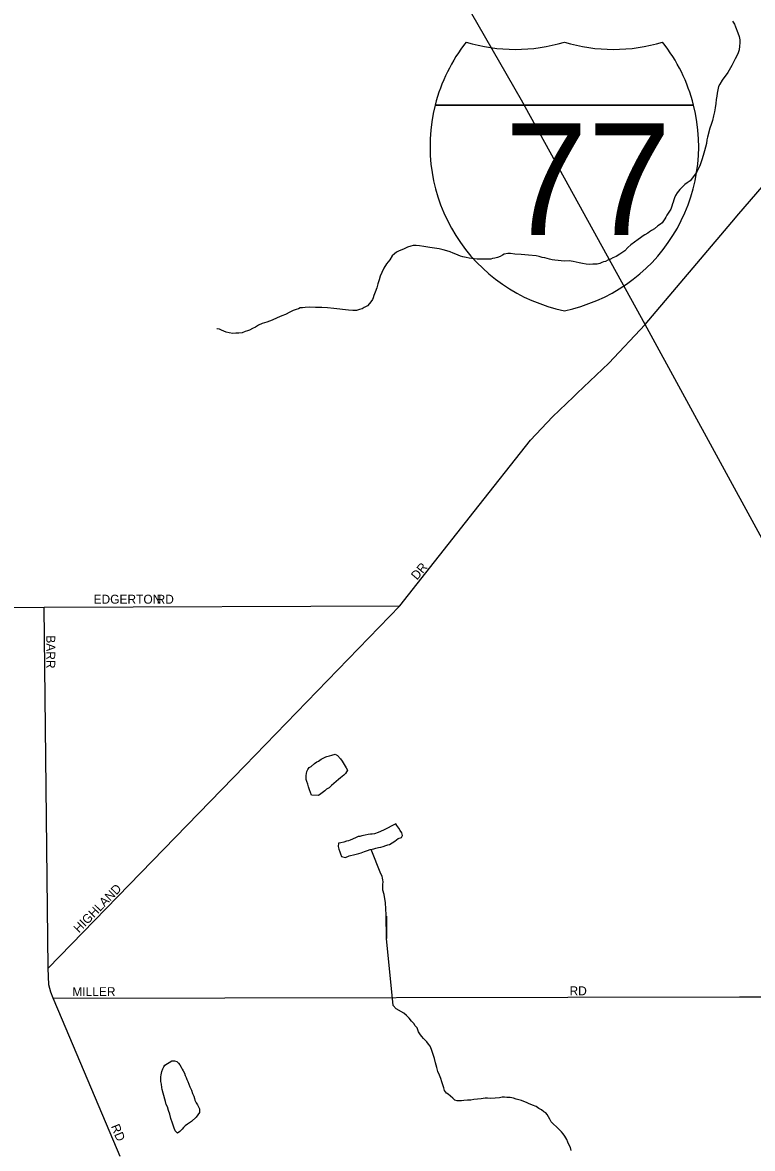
# Model space of a CAD drawing. Extents: x 2010165 to 2382125, y 1060529 to 1407316.
# Drawn here: x 2200517 to 2204593, y 1198595 to 1204883 of the extents above; entities that cross this region are included whole.
import ezdxf

# ---------------------------------------------------------------- set-up
doc = ezdxf.new("R2010")
doc.units = 0
for name, color, linetype in [('GM_X_City_Street', 7, 'Continuous'), ('GM_X_City_Street_Text', 7, 'Continuous'), ('GM_X_Interstate_Location', 7, 'Continuous'), ('GM_X_Interstate_Route', 7, 'Continuous'), ('GM_X_Interstate_Shield', 7, 'Continuous'), ('GM_X_Minor_Lake', 7, 'Continuous'), ('GM_X_Minor_River', 7, 'Continuous')]:
    doc.layers.add(name, color=color, linetype=linetype)

msp = doc.modelspace()

# ---------------------------------------------------------------- linework, layer by layer
at = {"layer": 'GM_X_City_Street'}
for points in [[(2204477.5, 1203768.7), (2204517.1, 1203815.6), (2205378, 1204812.6), (2205560.9, 1205022), (2205621, 1205118.3), (2205657.1, 1205237.2), (2205848.8, 1206107.4), (2205913.8, 1206390.7), (2205926.1, 1206514.8), (2205923.3, 1206613), (2205534.4, 1208354.5), (2205455.5, 1208700.4), (2205414.2, 1208898.4), (2205410.7, 1208963.9), (2205440, 1209055.1), (2205701.7, 1209548.4), (2205904.8, 1209922.1), (2205958.6, 1210019.5), (2206002.3, 1210073.5), (2206063.1, 1210121.7), (2206236.8, 1210203.6), (2206451.2, 1210308.8), (2206573.3, 1210367.5)], [(2203613.7, 1202812.7), (2203790.8, 1202981.5), (2203994.2, 1203196.1), (2204477.5, 1203768.7)], [(2200659.7, 1199602), (2201759.2, 1200731.5), (2202623.1, 1201626.3), (2203038.2, 1202152.5), (2203354.1, 1202550.8), (2203475.8, 1202681), (2203592.9, 1202792.9), (2203613.7, 1202812.7)], [(2200638.8, 1201617.9), (2202623.1, 1201626.3)], [(2196623.6, 1201599.7), (2200638.8, 1201617.9)], [(2200659.7, 1199602), (2200638.8, 1201617.9)], [(2200689.2, 1199433.9), (2200674.8, 1199468), (2200663.5, 1199508.4), (2200659.7, 1199602)], [(2200689.2, 1199433.9), (2204520, 1199440.9)], [(2201062.6, 1198550.4), (2200740.4, 1199311.9), (2200689.2, 1199433.9)], [(2204520, 1199440.9), (2204724.3, 1199441.2)]]:
    msp.add_lwpolyline(points, dxfattribs=at)
at = {"layer": 'GM_X_Interstate_Route'}
msp.add_lwpolyline([(2205851.8, 1199390.9), (2205835.5, 1199453.6), (2205745.1, 1199784.7), (2205601.4, 1200184.7), (2205452.4, 1200516.7), (2205305.7, 1200807.9), (2205045.2, 1201269.4), (2203994.2, 1203196.1), (2203302.9, 1204450.1), (2202941, 1205082.1), (2202793.8, 1205388.7), (2202720.6, 1205570.9), (2202550.7, 1206093.1), (2202476.4, 1206502.3), (2202445.4, 1206964.2), (2202444.7, 1207249.6), (2202443.3, 1207801.6), (2202442.1, 1208265.6)], dxfattribs=at)
at = {"layer": 'GM_X_Interstate_Shield'}
for p, q in [((2202821.2, 1204422.3), (2204264, 1204422.3)), ((2204264, 1204422.3), (2202821.2, 1204422.3)), ((2204264, 1204422.3), (2202821.2, 1204422.3))]:
    msp.add_line(p, q, dxfattribs=at)
for centre, start, end in [((2203730.1, 1204192.4), 141.66896, 165.80665), ((2203268.6, 1205670.4), 253.00908, 286.99093), ((2203816.6, 1205670.4), 253.00908, 286.99093), ((2203355.1, 1204192.4), 14.19335, 38.33104), ((2203730.1, 1204192.4), 165.80665, 258.46304), ((2203355.1, 1204192.4), 281.53696, 14.19335)]:
    msp.add_arc(centre, 937.5, start, end, dxfattribs=at)
at = {"layer": 'GM_X_Minor_Lake'}
for points in [[(2202131.6, 1200568.4), (2202125.2, 1200582.3), (2202118.7, 1200598.2), (2202114.3, 1200614.2), (2202109.8, 1200630.1), (2202105.4, 1200644), (2202101.1, 1200656), (2202100.9, 1200666), (2202100.5, 1200678.1), (2202102.3, 1200688.1), (2202103.9, 1200700.2), (2202109.7, 1200710.4), (2202117.4, 1200722.7), (2202129.2, 1200729), (2202146.8, 1200745.5), (2202160.6, 1200753.9), (2202170.5, 1200758.2), (2202184.3, 1200768.6), (2202210.8, 1200781.3)], [(2202210.8, 1200781.3), (2202216, 1200783.5), (2202231.9, 1200787.9), (2202243.8, 1200792.2), (2202263.8, 1200796.8), (2202276, 1200789.1), (2202292.5, 1200771.4), (2202302.9, 1200757.7), (2202313.4, 1200739.8), (2202324, 1200720.1), (2202332.3, 1200708.2), (2202320.8, 1200689.8), (2202311, 1200679.6), (2202293.4, 1200665), (2202281.6, 1200654.7), (2202267.9, 1200644.3), (2202256.1, 1200633.9), (2202242.4, 1200621.5), (2202228.7, 1200609.1), (2202214.9, 1200600.7), (2202205.1, 1200592.4), (2202183.5, 1200575.8), (2202169.7, 1200565.4), (2202131.6, 1200568.4)], [(2202376.8, 1200329.8), (2202346.9, 1200317.1), (2202337, 1200312.8), (2202327, 1200310.5), (2202311.1, 1200306.1), (2202295.2, 1200301.7), (2202281.2, 1200299.3), (2202279.7, 1200281.2), (2202284.1, 1200267.2), (2202288.5, 1200251.3), (2202292.8, 1200239.4), (2202299.2, 1200225.5), (2202321.4, 1200220), (2202341.2, 1200228.6), (2202373.1, 1200237.5), (2202395, 1200242.1), (2202408.9, 1200246.4), (2202426.8, 1200252.9), (2202442.7, 1200259.4), (2202458.6, 1200263.8), (2202468.6, 1200266.1), (2202478.5, 1200268.3), (2202490.4, 1200272.7), (2202504.4, 1200275), (2202518.4, 1200277.4), (2202530.3, 1200281.7), (2202546.2, 1200286.2), (2202556.1, 1200290.4), (2202566.1, 1200292.7), (2202581.9, 1200301.2), (2202595.7, 1200311.6), (2202615.3, 1200326.1), (2202633.3, 1200330.6), (2202638.9, 1200342.8), (2202634.6, 1200356.8), (2202626.2, 1200370.6), (2202617.8, 1200384.4), (2202607.4, 1200398.2), (2202601.1, 1200408.1)], [(2202601.1, 1200408.1), (2202531.9, 1200372.1), (2202502.2, 1200359.3), (2202482.3, 1200352.8), (2202470.3, 1200350.4), (2202460.3, 1200350.2), (2202446.3, 1200347.8), (2202430.3, 1200345.4), (2202412.4, 1200340.9), (2202400.5, 1200336.6), (2202390.5, 1200336.3), (2202376.8, 1200329.8)], [(2201297.8, 1198924.8), (2201295.2, 1198936.1), (2201292.7, 1198954.2), (2201290.4, 1198968.1), (2201289.9, 1198984.2), (2201289.7, 1198994.2), (2201291.3, 1199006.3), (2201294.9, 1199024.5), (2201300.5, 1199038.7), (2201306.2, 1199050.9), (2201312, 1199059.1)], [(2201312, 1199059.1), (2201351.4, 1199084.2), (2201365.4, 1199084.6), (2201379.6, 1199080.9), (2201387.9, 1199071.1), (2201396.1, 1199061.3), (2201402.5, 1199049.4), (2201408.8, 1199037.5), (2201415.1, 1199027.6), (2201421.4, 1199015.8), (2201425.8, 1199001.8), (2201430.1, 1198991.9), (2201434.4, 1198980), (2201440.8, 1198968.1), (2201445.1, 1198954.1), (2201451.6, 1198938.2), (2201460.1, 1198920.4), (2201466.6, 1198902.5), (2201473, 1198886.6), (2201477.4, 1198874.7), (2201479.6, 1198864.7), (2201486.1, 1198848.8), (2201494.4, 1198839), (2201500.7, 1198827.1), (2201505, 1198815.2), (2201505.6, 1198795.1), (2201486.2, 1198770.5), (2201460.8, 1198745.7), (2201439.1, 1198731.1), (2201425.4, 1198720.7), (2201415.6, 1198712.4), (2201407.8, 1198702.2), (2201396.1, 1198689.8), (2201382.4, 1198679.4), (2201370, 1198693.1), (2201361.4, 1198713), (2201354.8, 1198736.9), (2201346, 1198762.8), (2201339.4, 1198786.7), (2201332.8, 1198806.6), (2201326.3, 1198826.5), (2201319.9, 1198840.4), (2201315.4, 1198856.4), (2201311, 1198870.3), (2201297.8, 1198924.8)]]:
    msp.add_lwpolyline(points, dxfattribs=at)
at = {"layer": 'GM_X_Minor_River'}
for points in [[(2204481.4, 1204890.6), (2204491.8, 1204874.8), (2204498.3, 1204858.9)], [(2204498.3, 1204858.9), (2204511.2, 1204825.1), (2204517.8, 1204805.2), (2204522.3, 1204787.3), (2204522.8, 1204769.2), (2204521.3, 1204751.1), (2204517.8, 1204730.9), (2204510.4, 1204708.7), (2204497.1, 1204680.2), (2204478, 1204643.6), (2204455, 1204604.8), (2204424.1, 1204561.8), (2204410.7, 1204539.4), (2204403, 1204525.1), (2204399.5, 1204507), (2204396, 1204488.8), (2204394.4, 1204472.7), (2204391, 1204452.6), (2204387.5, 1204430.4), (2204384.2, 1204406.2), (2204380.8, 1204384), (2204375.4, 1204361.8), (2204370.1, 1204335.6), (2204362.6, 1204313.3), (2204355.2, 1204293), (2204342.5, 1204242.5), (2204338.9, 1204228.3), (2204335.4, 1204208.2), (2204329.9, 1204187.9), (2204324.5, 1204165.7), (2204317.1, 1204141.4), (2204309.8, 1204117.1), (2204300.5, 1204088.8), (2204291, 1204068.5), (2204279.6, 1204046.1), (2204268, 1204029.7), (2204258.4, 1204015.4), (2204244.8, 1203999), (2204229, 1203988.6), (2204215.3, 1203978.1), (2204203.5, 1203967.8), (2204187.9, 1203951.3), (2204172.4, 1203932.8), (2204162.8, 1203916.5), (2204157.1, 1203904.3), (2204153.4, 1203892.2), (2204149.7, 1203880.1), (2204146, 1203869.9), (2204142.3, 1203857.8), (2204136.7, 1203841.6), (2204125.2, 1203823.2), (2204115.6, 1203806.9), (2204109.9, 1203796.7), (2204104.1, 1203786.5), (2204096.4, 1203776.3), (2204088.7, 1203764), (2204078.9, 1203757.7), (2204065.1, 1203747.3), (2204045.5, 1203730.8), (2204029.7, 1203722.3), (2204017.9, 1203714), (2204008, 1203707.7), (2203992.3, 1203697.2), (2203982.4, 1203691), (2203968.6, 1203680.6), (2203954.8, 1203672.2), (2203913.6, 1203641), (2203897.9, 1203626.5), (2203880.4, 1203608), (2203852.8, 1203589.2), (2203831.1, 1203576.6), (2203813.3, 1203568.1), (2203799.4, 1203561.7), (2203785.5, 1203555.3), (2203771.7, 1203548.9), (2203761.7, 1203546.6), (2203751.8, 1203542.3), (2203739.9, 1203538), (2203726, 1203533.6), (2203701.9, 1203533), (2203681.9, 1203532.5), (2203663.8, 1203534), (2203643.6, 1203537.5), (2203625.5, 1203541), (2203609.4, 1203544.6), (2203591.2, 1203548.2), (2203569.1, 1203551.6), (2203545, 1203551), (2203524.9, 1203552.4), (2203508.8, 1203554), (2203488.7, 1203555.5), (2203474.7, 1203557.2), (2203460.5, 1203560.8), (2203446.4, 1203564.4), (2203434.3, 1203568.1), (2203418.1, 1203571.7), (2203401.9, 1203577.3), (2203385.8, 1203580.9), (2203341.6, 1203583.8), (2203301.4, 1203586.7), (2203265.2, 1203589.8)], [(2203265.2, 1203589.8), (2203241.1, 1203593.2), (2203227, 1203592.8), (2203207.1, 1203590.3), (2203197.2, 1203584), (2203183.4, 1203575.6), (2203169.5, 1203571.2), (2203153.6, 1203566.8), (2203141.6, 1203564.5), (2203131.6, 1203562.2), (2203091.5, 1203561.1), (2203073.5, 1203560.7), (2203055.4, 1203562.2), (2203039.3, 1203563.8), (2203025.3, 1203565.4), (2203011.2, 1203567.1), (2202995, 1203570.6), (2202974.9, 1203574.1), (2202962.8, 1203577.8), (2202950.6, 1203583.6), (2202936.4, 1203589.2), (2202922.2, 1203594.8), (2202905.9, 1203602.4), (2202885.7, 1203607.9), (2202865.5, 1203613.4), (2202843.3, 1203618.9), (2202817.2, 1203622.2), (2202791, 1203627.5), (2202758.7, 1203632.7), (2202734.6, 1203636.1), (2202714.5, 1203637.6), (2202698.5, 1203637.1), (2202684.5, 1203634.8), (2202666.6, 1203628.3), (2202644.9, 1203617.7), (2202621, 1203609), (2202605.2, 1203600.6), (2202593.4, 1203592.2), (2202581.7, 1203579.9), (2202568.3, 1203557.4), (2202548.8, 1203534.8), (2202535.5, 1203510.4), (2202524, 1203488), (2202514.6, 1203465.7), (2202509.1, 1203445.5), (2202501.7, 1203423.2), (2202496.3, 1203400.9), (2202486.9, 1203376.6), (2202479.4, 1203358.3), (2202475.7, 1203346.2), (2202472, 1203336.1), (2202462.3, 1203323.8), (2202454.5, 1203313.5), (2202442.8, 1203301.2), (2202425.1, 1203290.7), (2202413.2, 1203284.3), (2202399.3, 1203279.9), (2202381.4, 1203275.5), (2202361.3, 1203274.9), (2202337.2, 1203276.3), (2202254.8, 1203286.2), (2202220.6, 1203289.3), (2202188.4, 1203292.5), (2202152.3, 1203291.5), (2202120.2, 1203292.7), (2202096.2, 1203292.1), (2202080.2, 1203289.6), (2202068.2, 1203289.3), (2202058.3, 1203285), (2202044.3, 1203280.7), (2202028.5, 1203274.2), (2202010.7, 1203265.7), (2201984.9, 1203253), (2201965.1, 1203244.4), (2201939.3, 1203233.7), (2201911.6, 1203220.9), (2201881.8, 1203210.1), (2201856, 1203201.4), (2201834.2, 1203192.8), (2201818.4, 1203182.4), (2201800.6, 1203173.9), (2201784.8, 1203165.4), (2201772.8, 1203161.1), (2201760.9, 1203156.8), (2201743.1, 1203150.3), (2201725.1, 1203147.8), (2201709, 1203147.4), (2201691, 1203146.9), (2201670.9, 1203150.4), (2201654.7, 1203154), (2201640.5, 1203159.6), (2201628.4, 1203165.3), (2201616.2, 1203171), (2201604.1, 1203172.7), (2201602.1, 1203172.7)], [(2202548.7, 1199892.3), (2202550.2, 1199768.2), (2202548.6, 1199898.7), (2202544.8, 1199966.9), (2202535.6, 1200012.8), (2202528.9, 1200036.7), (2202528.6, 1200046.8), (2202528.4, 1200056.8), (2202530, 1200068.9), (2202531.7, 1200083), (2202529.3, 1200095), (2202527, 1200105), (2202524.8, 1200114.9), (2202518.4, 1200128.8), (2202463.1, 1200264.8)], [(2203195.7, 1198881.6), (2203179.8, 1198877.2), (2203131.7, 1198873.9), (2203113.6, 1198875.5), (2203099.6, 1198875.1), (2203077.6, 1198872.5), (2203057.6, 1198870), (2203037.7, 1198867.5), (2203019.7, 1198865), (2203001.6, 1198864.5), (2202981.7, 1198862), (2202967.6, 1198861.6), (2202953.6, 1198861.2), (2202943.6, 1198861), (2202931.5, 1198864.7), (2202919.1, 1198876.4), (2202906.8, 1198886.1), (2202894.5, 1198897.8), (2202884.3, 1198903.6), (2202873.8, 1198919.4), (2202869.4, 1198933.3), (2202865, 1198949.3), (2202858.5, 1198967.2), (2202852, 1198985.1), (2202845.5, 1199005), (2202836.9, 1199024.8), (2202830.3, 1199046.8), (2202823.6, 1199072.7), (2202816.9, 1199096.6), (2202810.3, 1199120.5), (2202801.5, 1199148.4), (2202793, 1199166.2), (2202784.6, 1199178.1), (2202774.3, 1199189.8), (2202766, 1199199.7), (2202755.7, 1199209.4), (2202747.4, 1199219.3), (2202739.1, 1199229.1), (2202728.7, 1199246.9), (2202724.4, 1199256.8), (2202720, 1199268.7), (2202709.7, 1199280.5), (2202701.4, 1199292.3), (2202688.9, 1199306.1), (2202676.5, 1199321.8), (2202662, 1199337.5), (2202645.6, 1199351.1), (2202602.9, 1199374.1), (2202586.3, 1199393.7), (2202550.2, 1199768.2)], [(2203580.7, 1198582.6), (2203576.2, 1198600.5), (2203567.8, 1198616.3), (2203561.4, 1198630.2), (2203557, 1198644.2), (2203550.7, 1198654.1), (2203544.5, 1198663.9), (2203536.1, 1198675.8), (2203525.8, 1198687.5), (2203513.4, 1198701.3), (2203499, 1198714.9), (2203482.5, 1198730.6), (2203468.1, 1198744.2), (2203461.7, 1198758.1), (2203453.3, 1198772), (2203447, 1198783.8), (2203438.7, 1198793.7), (2203428.5, 1198799.4), (2203414.2, 1198811.1), (2203399.9, 1198818.8), (2203385.6, 1198828.4), (2203365.4, 1198835.9), (2203343, 1198845.4), (2203330.9, 1198851.1), (2203316.7, 1198856.7), (2203302.5, 1198862.4), (2203288.4, 1198866), (2203274.2, 1198869.7), (2203258, 1198875.3), (2203239.9, 1198878.8), (2203221.8, 1198880.3), (2203207.7, 1198882), (2203195.7, 1198881.6)]]:
    msp.add_lwpolyline(points, dxfattribs=at)

# ---------------------------------------------------------------- texts
at = {"layer": 'GM_X_City_Street_Text'}
for s, rotation, p in [('DR', 49.39613, (2202719.4, 1201766.2)), ('EDGERTON', 0.00001, (2200913.8, 1201637.4)), ('RD', 0.00001, (2201265.8, 1201637.4)), ('BARR', 270, (2200649.8, 1201460.8)), ('HIGHLAND', 45.55382, (2200832.3, 1199795.4)), ('MILLER', 0.00001, (2200795, 1199445.6)), ('RD', 0.00001, (2203571.4, 1199450)), ('RD', 292.38208, (2201009.9, 1198718.6))]:
    msp.add_text(s, height=50, rotation=rotation, dxfattribs=at).set_placement(p)
at = {"layer": 'GM_X_Interstate_Location'}
for s in ['-', '.', ',']:
    msp.add_text(s, height=1, dxfattribs=at).set_placement((2203542.4, 1204023.3))
msp.add_text('77', height=1, rotation=0.00001, dxfattribs=at).set_placement((2203338.2, 1203816.3))
at = {"layer": 'GM_X_Interstate_Shield'}
msp.add_text('77', height=625, dxfattribs=at).set_placement((2203208.6, 1203695.7))

doc.saveas('drawing.dxf')
